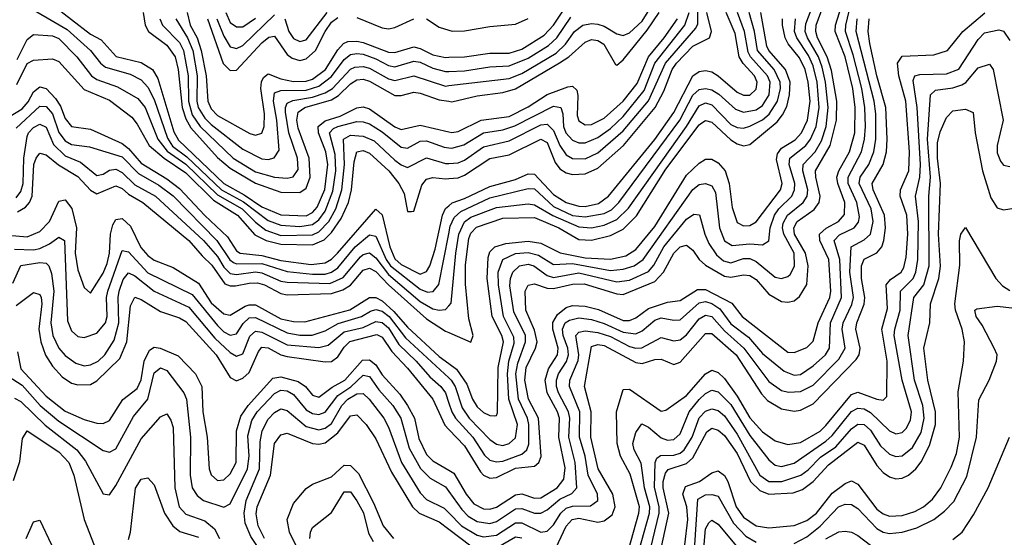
# Model space of a CAD drawing. Header units: inches. Extents: x 501365 to 657855, y 482276 to 547543.
# Tile 350 of 656: x 608646 to 611753, y 502534 to 504167. Entities that reach past the tile are written whole.
import ezdxf

# ---------------------------------------------------------------- set-up
doc = ezdxf.new("R2010")
doc.units = ezdxf.units.IN
doc.header["$MEASUREMENT"] = 0
doc.layers.add('A6500', color=7, linetype='Continuous')
doc.layers.add('A6510', color=7, linetype='Continuous')

msp = doc.modelspace()

# ---------------------------------------------------------------- linework, layer by layer
at = {"layer": 'A6500', "color": 5}
for points, elevation in [([(608650, 504221.4), (608795.8, 504135.8), (608870.1, 504070), (608901.4, 504030), (608917, 504017), (608995, 503995), (609030, 503977.4), (609050, 503953.8), (609070, 503915.3), (609112.7, 503792.7), (609128.4, 503768.4), (609174, 503734), (609283.4, 503630), (609352.3, 503592.3), (609430, 503533.4), (609470, 503518.5), (609530, 503514.8), (609570, 503521.2), (609590, 503535.9), (609610, 503563.1), (609634.2, 503625.8), (609643.7, 503690), (609642, 503742), (609624, 503810), (609636.4, 503823.6), (609650.3, 503829.7), (609710, 503845.4), (609730, 503845), (609750, 503838), (609790, 503813.6), (609850, 503764.4), (609870, 503761.4), (609910, 503783.2), (609930, 503784.2), (609984.9, 503764.9), (610000, 503762.9)], 2760), ([(608750, 504213.7), (608870, 504121.3), (608903.1, 504103.1), (608950.4, 504050.4), (609030, 504032.4), (609065.7, 504010), (609081.6, 503981.6), (609132.6, 503812.6), (609146.9, 503786.9), (609290, 503650.3), (609354.5, 503614.5), (609410, 503576.1), (609470, 503551.5), (609550, 503548.2), (609570, 503558.4), (609584.9, 503575.1), (609609.1, 503630.9), (609618.3, 503710), (609612.5, 503750), (609588.6, 503810), (609587.5, 503830), (609610, 503847.9), (609657.1, 503862.9), (609710, 503888.9), (609730, 503892.1), (609750, 503885.2), (609830, 503828.6), (609850, 503820.1), (609910, 503834.4), (610000, 503812.9)], 2780), ([(609035.7, 504190), (609041.8, 504150), (609052.7, 504130), (609110, 504086.2), (609136.6, 504050), (609146.4, 504010), (609158.4, 503890), (609170, 503853.9), (609185.7, 503825.7), (609270, 503732.6), (609310, 503698.5), (609390, 503651.1), (609470, 503623), (609530, 503621.3), (609550, 503635.8), (609562.5, 503670), (609560, 503730), (609524.7, 503824.7), (609520.8, 503850), (609524.5, 503875.5), (609545.6, 503890), (609630, 503914.2), (609652.4, 503927.6), (609690, 503964.2), (609710, 503976.9), (609730, 503978.8), (609750, 503973.5), (609830, 503927.4), (609850, 503927.9), (609890, 503938.5), (609910, 503935.6), (609970, 503913.8), (610000, 503909.7)], 2820), ([(609174.7, 504190), (609184.5, 504150), (609206.4, 504110), (609218.7, 504070), (609234.9, 503990), (609239.3, 503910), (609250, 503885.7), (609270, 503864.7), (609372.3, 503807.7), (609390, 503803.1), (609410, 503809), (609417.7, 503830), (609419.1, 503870), (609406.8, 503950), (609408.8, 503971.2), (609415.1, 503984.9), (609430, 503996.3), (609470, 503980.1), (609510, 503971.8), (609550, 503973.4), (609570, 503979.8), (609610.6, 504009.4), (609650, 504071.6), (609668.1, 504091.9), (609681.9, 504098.1), (609710, 504099.4), (609730, 504095.1), (609810, 504064.5), (609830, 504063.1), (609890, 504081), (609910, 504076.4), (609950, 504055.8), (609990, 504048), (610000, 504048.3)], 2880), ([(609296.3, 504190), (609310, 504158.1), (609330, 504144.3), (609350, 504144.7), (609390, 504172)], 2960), ([(609482.6, 504170), (609495.5, 504130), (609510, 504107.8), (609530, 504098), (609550, 504103.9), (609616.5, 504190)], 2940), ([(609088.4, 504170), (609096.4, 504150), (609150, 504094.9), (609162.9, 504070), (609177.7, 503990), (609178.3, 503910), (609190, 503866.8), (609215.9, 503830), (609319.9, 503730), (609390, 503687.4), (609450, 503669.6), (609490, 503666.8), (609509.3, 503670.7), (609525.3, 503694.7), (609523, 503730), (609495.7, 503810), (609485.1, 503874.9), (609484.4, 503890), (609490, 503903.3), (609507.8, 503912.2), (609570, 503922.2), (609610, 503935.8), (609632.9, 503950), (609689.5, 504010.5), (609703.2, 504016.8), (609730, 504019.2), (609750, 504013.6), (609810, 503980), (609830, 503974.6), (609890, 503989.5), (609990, 503957.7), (610000, 503958.8)], 2840), ([(609139, 504170), (609175.8, 504110), (609192.2, 504070), (609206.2, 503990), (609205.2, 503910), (609209.6, 503889.6), (609230, 503856.2), (609250, 503835.9), (609350, 503757.9), (609410, 503727.8), (609430, 503725.8), (609448.9, 503731.1), (609464.6, 503755.4), (609457.8, 503850), (609446.7, 503910), (609450, 503935.8), (609470, 503943.4), (609550, 503944.8), (609590, 503957.3), (609630, 503987.7), (609670, 504041.6), (609690, 504056.8), (609710, 504060.4), (609730, 504057.9), (609770, 504043.6), (609810, 504022), (609830, 504018.6), (609890, 504036), (609910, 504032.8), (609950, 504014.2), (609990, 504003.6), (610000, 504003.9)], 2860), ([(609238.3, 504170), (609288.6, 504028.6), (609310, 504006.2), (609330, 504007.6), (609410, 504094.3), (609432.2, 504112.2), (609450, 504114.6), (609490, 504057.3), (609505.4, 504045.4), (609530, 504038.7), (609550, 504043.4), (609579.3, 504070), (609609.9, 504130.1), (609630, 504159.1), (609650, 504174)], 2920), ([(609268.2, 504170), (609290, 504114.5), (609310, 504081.7), (609318.9, 504078.9), (609330, 504076), (609350, 504085.1), (609450, 504182.4)], 2940), ([(609710, 504173.5), (609790, 504141.4), (609810, 504138.3), (609830, 504141.9), (609890, 504169.4)], 2920), ([(609930, 504169.5), (609970, 504143.3), (610000, 504134.3)], 2920), ([(608638.3, 504041.7), (608670, 504104), (608690, 504119.9), (608750, 504116.3), (608770, 504107.5), (608826.6, 504050), (608872.3, 503990), (608890, 503977.8), (608955.3, 503955.3), (609018.7, 503918.7), (609041.8, 503890), (609082.4, 503790), (609111.9, 503751.9), (609170, 503710.8), (609270, 503614.8), (609347.9, 503570), (609390, 503528.1), (609423.1, 503503.1), (609470, 503486.2), (609570, 503488), (609590, 503497.1), (609621.2, 503530), (609643.7, 503570), (609662.8, 503630), (609671.3, 503710), (609667.6, 503790), (609690, 503802.1), (609730, 503799.6), (609764.4, 503784.4), (609830, 503724.2), (609850, 503708.6), (609870, 503700.9), (609930, 503731.2), (609990, 503712.7), (610000, 503713.2)], 2740), ([(608637.7, 503962.3), (608670, 504029.2), (608690, 504039.7), (608750, 504043.2), (608770, 504035), (608850, 503946.8), (608930, 503912.9), (608999.8, 503859.8), (609017.2, 503837.2), (609054.7, 503770), (609102.4, 503730), (609170, 503684), (609257.2, 503597.2), (609333, 503550), (609388.2, 503488.2), (609424.1, 503470), (609470, 503458.5), (609570, 503457), (609607.3, 503472.7), (609630, 503495.7), (609660.4, 503539.6), (609683.8, 503590), (609692.8, 503630), (609701.1, 503718.9), (609710, 503750.4), (609730, 503754), (609750, 503746.2), (609810.8, 503690), (609842.3, 503650), (609858.9, 503618.9), (609870, 503562), (609882, 503562), (609890, 503562.4), (609915.2, 503644.8), (609930, 503663.3), (609950, 503669.5), (609990, 503665.1), (610000, 503665.8)], 2720), ([(608592.2, 503847.8), (608654.3, 503885.7), (608672.7, 503907.3), (608690, 503939.7), (608710, 503955), (608730, 503949.8), (608758.8, 503918.8), (608774.6, 503894.6), (608790, 503854.7), (608810, 503829.7), (608870, 503821.9), (608970, 503776.8), (608990, 503760.6), (609030, 503713.8), (609110, 503664.8), (609150, 503634.8), (609230, 503549.4), (609301.6, 503481.6), (609330, 503438.1), (609341.6, 503430), (609410, 503422.7), (609470, 503407.3), (609565.4, 503394.6), (609610, 503399.5), (609630, 503410.9), (609649.4, 503430.6), (609770, 503569.6), (609790, 503551), (609813.9, 503450), (609830, 503412.8), (609850, 503395), (609910, 503363.9), (609930, 503372), (609939.8, 503390), (609957.5, 503442.5), (609980.4, 503550), (609990, 503571.1), (610000, 503579.6)], 2680), ([(608634.8, 503825.2), (608710, 503893.7), (608730, 503892.9), (608749.7, 503869.7), (608770, 503811), (608790, 503784.3), (608810, 503773.2), (608866.1, 503766.1), (608970, 503734.7), (609021.4, 503681.4), (609084.9, 503644.9), (609130, 503610.9), (609267.8, 503470), (609308.8, 503408.8), (609320.7, 503400.7), (609330, 503396.4), (609410, 503397.6), (609490, 503372.9), (609570, 503364), (609610, 503364.4), (609630, 503370.4), (609650, 503383.8), (609704.2, 503450), (609750, 503487.9), (609770, 503483.6), (609801.9, 503410), (609816.5, 503390), (609910, 503316.3), (609933.1, 503306.9), (609951, 503309), (609968.1, 503331.9), (610000, 503491.1)], 2660), ([(608635.4, 503604.6), (608650, 503625.1), (608656.9, 503650), (608659.8, 503730), (608670, 503798.4), (608674.4, 503810), (608690, 503827), (608710, 503837.4), (608730, 503827.8), (608753.2, 503773.2), (608790, 503736.9), (608837.9, 503717.9), (608890, 503675.5), (608910, 503679.4), (608930, 503692.5), (608950, 503695.3), (608970, 503685), (609010, 503645.9), (609074.6, 503610), (609226.3, 503470), (609270, 503419.4), (609290, 503385.6), (609310, 503365.9), (609330, 503362.7), (609390, 503371.2), (609410, 503368.7), (609470, 503342.4), (609490, 503338.5), (609625, 503335), (609666.5, 503353.5), (609721.8, 503418.2), (609730, 503425.8), (609750, 503431.6), (609770, 503415.9), (609810, 503363.2), (609910, 503278.2), (609950, 503254.8), (609970, 503250.4), (609990, 503252.9), (610000, 503264.3)], 2640), ([(608639.8, 503560.2), (608664.4, 503575.6), (608676.8, 503590), (608685.4, 503610), (608691.1, 503710), (608698, 503730), (608710, 503745.8), (608730, 503740.5), (608768.5, 503708.5), (608830, 503672.4), (608870, 503628.6), (608890, 503617.3), (608950, 503642.8), (608970, 503634), (608990, 503616.5), (609034.6, 503590), (609180.3, 503470), (609221.5, 503421.5), (609252.7, 503392.7), (609293.8, 503333.7), (609310, 503327), (609327.2, 503327.2), (609370, 503336.1), (609396.2, 503336.2), (609418.1, 503330), (609470, 503302.5), (609490, 503298.5), (609630, 503302.9), (609665.8, 503314.2), (609690, 503329), (609730, 503377.1), (609750, 503382.5), (609770, 503372.2), (609809.5, 503330), (609930, 503223.3), (609990, 503184.3), (610000, 503179.9)], 2620), ([(608610, 503486.9), (608670, 503482.2), (608710, 503498.9), (608740.7, 503530), (608770, 503593.9), (608790, 503598.5), (608811.1, 503571.1), (608825.1, 503510), (608820.8, 503430), (608830, 503377.2), (608850, 503322.3), (608870, 503303.6), (608910, 503367.1), (608922.6, 503397.4), (608929.8, 503430.2), (608932.8, 503490), (608940.5, 503519.5), (608950, 503536.6), (608970, 503539.9), (608995.6, 503515.6), (609028.6, 503448.6), (609050, 503422.4), (609070, 503408.4), (609130, 503385.1), (609210, 503336.1), (609250, 503273.8), (609290, 503239.2), (609310, 503235.1), (609357.1, 503262.9), (609370, 503267.7), (609390, 503267.2), (609470, 503223.2), (609510, 503214.5), (609545.9, 503214.1), (609688.1, 503251.9), (609750, 503290.3), (609770, 503290.7), (609790, 503280), (609826.5, 503246.5), (609870, 503197), (609970, 503104.4), (610000, 503082.5)], 2580), ([(608630, 503442.9), (608690, 503440.4), (608710, 503445.5), (608740.3, 503459.7), (608770, 503481), (608787.2, 503470), (608796.8, 503216.8), (608810, 503185.5), (608830, 503167.6), (608850, 503163.8), (608890, 503177.5), (608916.5, 503210), (608921.7, 503230), (608920, 503290), (608924.4, 503310), (608970, 503439.2), (608990, 503434.5), (609050, 503368.7), (609190, 503300), (609270, 503201.8), (609290, 503181.7), (609310, 503171.2), (609330, 503176.1), (609351.2, 503208.8), (609370, 503225.8), (609390, 503227.3), (609490, 503178.9), (609530, 503171.2), (609568.7, 503171.3), (609610, 503184.8), (609651.2, 503208.8), (609725.1, 503230), (609752.8, 503247.2), (609770, 503252.4), (609790, 503246.8), (609811.4, 503230), (609863, 503163), (610000, 503037)], 2560), ([(608624.3, 503335.7), (608650, 503391), (608710, 503400.7), (608730, 503398.4), (608738.3, 503390), (608746.6, 503366.6), (608753.9, 503310), (608745, 503210), (608750.6, 503170), (608770, 503130), (608790, 503106.9), (608822.9, 503082.9), (608850, 503074.5), (608870, 503077.4), (608893.6, 503090), (608915, 503110), (608944.5, 503155.5), (608959.2, 503210), (608956.5, 503290), (608960.1, 503310), (608972.7, 503347.3), (608990, 503368.2), (609010, 503359), (609070, 503310), (609179.6, 503259.6), (609262, 503162), (609310, 503116.5), (609330, 503104.8), (609350, 503112.8), (609372.1, 503167.9), (609390, 503184), (609410, 503181.3), (609490, 503140.8), (609590, 503133), (609619.9, 503140.1), (609670, 503182.2), (609730, 503196.2), (609770, 503214.8), (609790, 503211.7), (609810, 503194.5), (609842.2, 503142.2), (609896.6, 503090), (609939.7, 503039.7), (609974.6, 503010), (609989.1, 502989.1), (610000, 502957.1)], 2540), ([(608634.7, 503265.3), (608690, 503306.6), (608710, 503299.5), (608713.8, 503290), (608716.1, 503270), (608706.3, 503190), (608713.2, 503150), (608727.9, 503107.9), (608750, 503073.6), (608780, 503040), (608810, 503020.5), (608830, 503015.3), (608870, 503016), (608890, 503027.6), (608961.8, 503098.2), (608984.3, 503150), (608995.5, 503264.5), (609010, 503291.8), (609030, 503284), (609090, 503246.4), (609150, 503226.3), (609170, 503214.5), (609266.3, 503110), (609310, 503037.6), (609330, 503027.2), (609350, 503035.5), (609370, 503053.3), (609399.5, 503120.5), (609410, 503133.8), (609430, 503131.2), (609470, 503109.8), (609490, 503104.6), (609610, 503087.6), (609630, 503088.8), (609650, 503103), (609670, 503133.9), (609688.2, 503151.8), (609773.4, 503173.4), (609790, 503165.4), (609819.9, 503119.9), (609870, 503067.1), (609950, 502970.1), (609987.2, 502887.2), (610000, 502874)], 2520), ([(608639.1, 503119.1), (608650, 503065.3), (608730, 502979.2), (608790, 502931.4), (608850, 502905.2), (608890, 502893.7), (608910, 502893.2), (608930, 502902.3), (608971.5, 502968.5), (609017.1, 503002.9), (609029.8, 503030.2), (609038.7, 503090), (609055.3, 503124.7), (609070, 503133.7), (609089.9, 503130.1), (609145.9, 503105.9), (609200.8, 503050), (609220.9, 503010), (609223.8, 502930), (609237.4, 502850), (609244.1, 502750), (609250.5, 502730.5), (609270, 502712.5), (609290, 502715), (609310, 502734.2), (609329.6, 502770), (609330.7, 502870), (609343.8, 502916.2), (609366.6, 502950), (609444.4, 503035.6), (609470, 503039.9), (609525.2, 503025.2), (609548.4, 503010), (609570, 502982.1), (609590, 502975.5), (609632.5, 503007.5), (609672.5, 503030), (609727.4, 503092.6), (609750, 503093.2), (609770, 503077.8), (609790, 503045.9), (609845.6, 502985.6), (609870, 502950.1), (609892.1, 502910), (609905.3, 502845.3), (609930, 502795.3), (609950, 502775.1), (610000, 502745.9)], 2480), ([(608610, 503042.2), (608653.6, 503013.6), (608711.3, 502950), (608770, 502900), (608910, 502808.1), (608930, 502801.9), (608950, 502812.5), (609005.4, 502914.6), (609050, 502969.1), (609070, 503053), (609090, 503068.3), (609110, 503060.1), (609163.6, 502990), (609173, 502970), (609185.2, 502850), (609184.5, 502730), (609190.8, 502690), (609206.1, 502666.1), (609226.4, 502650), (609290, 502629.2), (609310, 502639.3), (609365.2, 502750), (609370, 502790), (609366.4, 502853.6), (609378.2, 502901.8), (609395, 502930), (609450, 502987.2), (609470, 502998.5), (609490, 502996.2), (609510, 502984.2), (609550, 502935.9), (609570, 502923.9), (609590, 502920.9), (609610, 502928.7), (609650, 502981.3), (609691.1, 503008.9), (609730, 503045.6), (609750, 503040.8), (609779.1, 502999.1), (609823, 502950), (609848.3, 502910), (609874.7, 502814.7), (609910.3, 502750.3), (609940.8, 502720.8), (609990, 502692.6), (610000, 502678.6)], 2460), ([(609433.6, 502450), (609375.8, 502535.8), (609358, 502578), (609354.3, 502610), (609361.2, 502650), (609402.5, 502750), (609404.8, 502835.2), (609410.8, 502869.3), (609430, 502906.5), (609450, 502927.5), (609470, 502939), (609490, 502933.9), (609550, 502883.5), (609590, 502872.6), (609610, 502877.8), (609630, 502893.1), (609662.8, 502950), (609682, 502970), (609710, 502985.9), (609730, 502987), (609748.4, 502970), (609794.8, 502910), (609810, 502881.1), (609850.7, 502770), (609910, 502673.6), (609930, 502652.6), (609985.8, 502625.8), (610000, 502611.4)], 2440), ([(608630, 502972.5), (608650, 502962.7), (608727.1, 502887.1), (608826.6, 502810), (608853.8, 502773.8), (608910, 502671.1), (608930, 502668), (608950, 502697.1), (609030, 502844.4), (609090, 502913.4), (609110, 502923.8), (609122.9, 502902.9), (609130, 502880.5), (609135.4, 502690), (609149.8, 502630), (609170, 502607.2), (609230, 502585.8), (609260.7, 502560.7), (609276.3, 502530)], 2440), ([(609418.4, 502530), (609398.3, 502570), (609392.7, 502607.3), (609395.8, 502630), (609437.3, 502730), (609450, 502829.2), (609470, 502857.4), (609490, 502862.4), (609570, 502829.8), (609590, 502827.2), (609610, 502831.4), (609650, 502863.5), (609690, 502917.3), (609710, 502920.1), (609739.7, 502890), (609770, 502844.5), (609818.8, 502738.8), (609885.8, 502630), (609906.4, 502610), (609970, 502582.4), (610000, 502559.9)], 2420), ([(608627.1, 502712.9), (608647.2, 502772.8), (608654.7, 502845.3), (608670, 502870.1), (608770, 502803), (608801.4, 502770), (608817.3, 502730), (608849.8, 502589.8), (608888.4, 502490)], 2420), ([(609547.5, 502447.5), (609497.7, 502550), (609490.3, 502589.7), (609510, 502640.1), (609550, 502687.5), (609570, 502701.3), (609630, 502724.6), (609670, 502761.7), (609690, 502760.5), (609715.2, 502735.2), (609762.5, 502642.5), (609792.5, 502570), (609825.7, 502530)], 2380), ([(608990, 502526.5), (608995.6, 502550), (609011.4, 502688.6), (609030, 502717.5), (609050, 502720.9), (609070, 502699.7), (609103.5, 502610), (609129.9, 502569.9), (609152, 502552), (609210, 502533.7)], 2420), ([(609561.7, 502530), (609563.2, 502550), (609570, 502564.9), (609630, 502612.5), (609670, 502677.6), (609690, 502677.6), (609710, 502648.3), (609730.5, 502610.5), (609746.5, 502546.5), (609761, 502521)], 2360), ([(608666.9, 502530), (608690, 502582.2), (608710, 502588.1), (608746.3, 502510)], 2380)]:
    msp.add_lwpolyline(points, dxfattribs=dict(at, elevation=elevation))
at = {"layer": 'A6510', "color": 5}
for points, elevation in [([(610000, 502678.6), (610041, 502621), (610060.9, 502600.9), (610090, 502583.2), (610130, 502577.6), (610150, 502583.6), (610210, 502623.1), (610230, 502624.8), (610270, 502609.6), (610290, 502610), (610310, 502619.9), (610350, 502653.6), (610388, 502672), (610404.4, 502690), (610399, 502770), (610378.4, 502850), (610381.9, 502910), (610378.1, 502930), (610346.2, 502990), (610340.1, 503010), (610339.9, 503030), (610346.2, 503050), (610371.2, 503088.8), (610377.4, 503110), (610376, 503130), (610361.2, 503170), (610358.7, 503190), (610366.7, 503210), (610380.7, 503219.3), (610410, 503226.3), (610450, 503221.4), (610490, 503208.8), (610550, 503180.9), (610590, 503176.2), (610610, 503185.1), (610650, 503219.1), (610670, 503226.3), (610710, 503219.1), (610730, 503220.2), (610790, 503273.8), (610810, 503277.7), (610830, 503271.3), (610854.7, 503254.7), (610890, 503207), (610945.6, 503165.6), (610990, 503114.2), (611058.3, 503058.3), (611090, 503045.7), (611110, 503047.9), (611150, 503074.4), (611188.6, 503110), (611201.1, 503130), (611204.4, 503210), (611239.2, 503290), (611233.2, 503410), (611216.3, 503470), (611232.2, 503487.8), (611279.2, 503510), (611292.2, 503527.8), (611295.2, 503544.8), (611287.4, 503590), (611259.7, 503650), (611259.6, 503670), (611301.7, 503750), (611311.4, 503790), (611314.4, 503830), (611312.4, 503890), (611302.9, 503950), (611276.2, 504056.2), (611251.5, 504130), (611252.3, 504150), (611279, 504261)], 2460), ([(610000, 502957.1), (610009.2, 502930), (610020.9, 502910), (610075.5, 502850), (610113, 502793), (610130, 502777.4), (610150, 502771.4), (610170, 502774.1), (610230, 502796.3), (610246.7, 502810), (610252, 502828), (610252.9, 502890), (610248.2, 502910), (610219.9, 502970), (610211.9, 503050), (610217.3, 503082.7), (610242.3, 503150), (610242.1, 503170), (610205.4, 503245.4), (610192.7, 503327.3), (610194.8, 503350), (610202.4, 503370), (610222.9, 503390), (610250, 503395.8), (610268.1, 503390), (610310, 503359.6), (610330, 503354), (610410, 503367.8), (610530, 503339.9), (610570, 503345.4), (610630, 503372.7), (610647.1, 503392.9), (610678.9, 503450), (610750, 503537.3), (610773.3, 503553.3), (610791, 503551), (610807.7, 503490), (610820.7, 503460.7), (610844.6, 503424.6), (610866.3, 503406.2), (610890, 503399.6), (610930, 503413.4), (610950, 503413.8), (610970, 503404.1), (611030, 503354.6), (611050, 503350.5), (611070, 503356.3), (611077.1, 503362.9), (611090.8, 503389.2), (611089.7, 503430), (611057, 503490), (611052.3, 503510), (611054.8, 503525.2), (611069, 503550), (611118.3, 503590), (611130.4, 503610), (611132.2, 503630), (611117, 503690), (611118, 503710), (611156.3, 503750), (611175.6, 503784.4), (611190.4, 503830), (611197.2, 503890), (611188.4, 503970), (611177.6, 504017.6), (611165.9, 504050), (611131.2, 504110), (611124.8, 504130), (611126.2, 504153.7), (611154.8, 504230)], 2540), ([(610000, 503713.2), (610030, 503714.9), (610050, 503723.6), (610110, 503766), (610190, 503784.6), (610290, 503835.7), (610310, 503837.3), (610330, 503817.1), (610350, 503770.5), (610370, 503740.9), (610390, 503728.5), (610430, 503727.7), (610470, 503746.8), (610550, 503816.3), (610630, 503911.4), (610683.4, 504030), (610779.9, 504140.1), (610786, 504154), (610787.1, 504230)], 2740), ([(610000, 502745.9), (610016.4, 502736.4), (610054.3, 502670), (610079.3, 502639.3), (610110, 502623.1), (610130, 502622.5), (610150, 502628.7), (610210, 502667.3), (610230, 502670.5), (610270, 502657.4), (610290, 502658.4), (610341.7, 502690), (610362.5, 502717.5), (610366.9, 502753.1), (610346.8, 502850), (610348.8, 502910), (610343, 502930), (610310.1, 502990), (610304, 503030), (610314.7, 503065.3), (610343.3, 503110), (610345.2, 503130), (610328.3, 503190), (610328.7, 503211.3), (610343, 503236.9), (610370, 503258.4), (610390, 503264.9), (610430, 503263.3), (610472.3, 503252.3), (610550, 503217.6), (610570, 503217.3), (610590, 503225.8), (610630, 503256.1), (610690, 503276.1), (610730, 503280.5), (610784.7, 503315.3), (610810, 503315.5), (610893, 503273), (610925.2, 503230), (611070, 503117.7), (611090, 503116.5), (611130, 503132.6), (611150, 503152.9), (611165.8, 503210), (611201.7, 503290), (611205.6, 503310), (611199.4, 503410), (611170.6, 503470), (611169, 503490), (611190.6, 503509.4), (611229.3, 503530.7), (611247.9, 503552.1), (611249.6, 503590), (611227, 503650), (611224.2, 503670), (611230, 503690), (611264.2, 503750), (611280.5, 503810), (611281.8, 503890), (611274.5, 503950), (611250.2, 504050.2), (611218.8, 504130), (611220.2, 504150), (611239, 504210)], 2480), ([(610000, 502874), (610050, 502822.1), (610100.2, 502740.2), (610110, 502729.8), (610130, 502720.7), (610150, 502722), (610210, 502751.5), (610270, 502758.3), (610283.6, 502770), (610290.9, 502789.1), (610282.6, 502910), (610251, 502970), (610240.3, 503030), (610244.1, 503070), (610273.4, 503130), (610278.5, 503150), (610270, 503187.7), (610243, 503250), (610240.8, 503310), (610250.3, 503329.7), (610270, 503333.1), (610310, 503319.8), (610330, 503318.4), (610390, 503332.4), (610426.7, 503333.3), (610530, 503302.2), (610550, 503300.1), (610650, 503341.3), (610677.2, 503370), (610710, 503430.7), (610730, 503450.1), (610750, 503455.6), (610770, 503440.1), (610790.4, 503410), (610810, 503392.2), (610870, 503357.4), (610890, 503354.3), (610930, 503361.8), (610950, 503359.6), (610970, 503346.9), (611010, 503301.2), (611050, 503277.9), (611070, 503275.4), (611090, 503280.3), (611106.4, 503293.6), (611129.1, 503330.9), (611133.9, 503390), (611125.4, 503430), (611090.5, 503490), (611088.7, 503510), (611099.5, 503530), (611152.3, 503567.7), (611168.1, 503590), (611171.3, 503610), (611157.6, 503670), (611157.3, 503690), (611203.7, 503770), (611223.2, 503850), (611224.2, 503910), (611206.9, 504006.9), (611194.2, 504050), (611162.9, 504110), (611157.6, 504130), (611159.2, 504150), (611180.6, 504210)], 2520), ([(610000, 503958.8), (610190, 503981.2), (610230, 503997.3), (610338.6, 504061.4), (610367.8, 504090), (610396.2, 504130), (610423.2, 504150), (610450, 504155), (610470, 504153.2), (610490, 504146.3), (610530, 504122.3), (610550, 504117.4), (610570, 504125.1), (610610, 504162), (610639.9, 504210)], 2840), ([(610000, 504048.3), (610050, 504049.4), (610130, 504061.2), (610190, 504061.4), (610230, 504073.6), (610301.4, 504118.6), (610330, 504149.8), (610370, 504210)], 2880), ([(610000, 503264.3), (610007.3, 503272.7), (610022.2, 503430), (610032.1, 503490), (610050, 503528.8), (610070, 503544), (610150, 503574.3), (610250, 503585.8), (610270, 503582.8), (610328.6, 503548.6), (610410, 503513.4), (610450, 503510.6), (610490, 503518.9), (610530, 503536.8), (610567.3, 503572.7), (610749.6, 503830), (610790, 503895.5), (610810, 503904.6), (610830, 503898.4), (610890, 503836.4), (610910, 503826.4), (610930, 503825.2), (610950, 503831.4), (610990, 503851.5), (611011.2, 503868.8), (611037.2, 503910), (611046.6, 503950), (611045.7, 503970), (611026.5, 504010), (610973.9, 504070), (610964.2, 504130), (610947.6, 504190)], 2640), ([(610000, 503579.6), (610011, 503589), (610050, 503602.3), (610130, 503640.4), (610210, 503663.2), (610250, 503680.9), (610270, 503679.7), (610330, 503615.5), (610370.6, 503590), (610410, 503578.2), (610430, 503577.6), (610472.5, 503587.5), (610503.8, 503610), (610650, 503789.3), (610710, 503874.3), (610770.1, 503989.9), (610790, 504003.5), (610810, 504007), (610830, 504002.1), (610850.3, 503990.3), (610910, 503937.8), (610930, 503928.5), (610950, 503929.1), (610970, 503947.4), (610973.1, 503970), (610964.2, 503990), (610929, 504029), (610916.1, 504050), (610903.1, 504123.1), (610874.8, 504190)], 2680), ([(610000, 503665.8), (610030, 503667.7), (610050, 503676.3), (610130, 503728.5), (610190, 503741), (610290, 503789.8), (610310, 503779.1), (610336, 503716), (610350, 503696.1), (610370, 503683.4), (610390, 503678), (610430, 503680.4), (610470, 503698), (610550.8, 503770), (610650.7, 503890), (610678.5, 503941.5), (610705, 504010), (610718.5, 504030), (610770, 504083.2), (610822.5, 504110), (610828.4, 504130), (610813.7, 504190)], 2720), ([(610000, 503762.9), (610010, 503761.5), (610047.4, 503772.6), (610110, 503810), (610170, 503819.3), (610208.3, 503831.7), (610330, 503893.8), (610353.7, 503890), (610360.3, 503870), (610361.9, 503830), (610369.4, 503810), (610390, 503787), (610410, 503778.4), (610430, 503778.5), (610470, 503795.3), (610510, 503823.4), (610550, 503862), (610616.2, 503943.8), (610650, 504030), (610745, 504150), (610758.8, 504190)], 2760), ([(610000, 503179.9), (610070, 503149.1), (610077.4, 503170), (610063.3, 503223.3), (610052.6, 503332.6), (610053.1, 503393.1), (610063.7, 503476.3), (610070, 503493.9), (610087.2, 503512.8), (610170, 503540.6), (610270, 503542.5), (610347.4, 503510), (610410, 503473.3), (610450, 503471.4), (610510, 503485.5), (610550, 503505.7), (610592.3, 503547.7), (610685.2, 503694.8), (610790, 503835.6), (610798.5, 503841.5), (610810, 503848.9), (610830, 503843.9), (610890, 503787.9), (610910, 503774.9), (610930, 503769.1), (610950, 503773.5), (611035.5, 503844.5), (611053.2, 503866.8), (611066.5, 503893.5), (611075.3, 503930), (611076.7, 503970), (611062.1, 504010), (611009.7, 504069.7), (611003.1, 504083.1), (610984.1, 504190)], 2620), ([(610000, 503491.1), (610004.8, 503515.2), (610016.9, 503543.1), (610037.9, 503562.1), (610130, 503604.6), (610250, 503634.1), (610270, 503633.1), (610330, 503577.5), (610390, 503549.2), (610430, 503544.8), (610490, 503555.9), (610513.2, 503566.8), (610536.6, 503590), (610729.1, 503850), (610770, 503929.2), (610790, 503947.2), (610810, 503950.3), (610830, 503945.8), (610852.2, 503932.2), (610904.2, 503884.2), (610930, 503874.7), (610970, 503882.8), (610990, 503895.8), (611010.8, 503930), (611013.4, 503970), (611005.5, 503990), (610951.7, 504050), (610944.2, 504064.2), (610933.1, 504130), (610910.9, 504190)], 2660), ([(610000, 503909.7), (610010, 503908.3), (610090, 503926.8), (610170, 503937.4), (610210, 503948.7), (610349.5, 504030.5), (610378.3, 504050), (610430, 504095.9), (610450, 504104), (610470, 504101.6), (610489.3, 504089.3), (610526, 504026), (610530, 504023.7), (610550, 504040.4), (610625.9, 504134.1), (610663.9, 504190)], 2820), ([(610565.6, 502490), (610599.9, 502610), (610601.8, 502630), (610572.5, 502732.5), (610541.5, 502790), (610531.2, 502830), (610529.3, 502930), (610550, 502999.7), (610570, 503000.9), (610670, 502931.8), (610685.1, 502934.9), (610750, 502981.3), (610810, 503049.7), (610830, 503060.9), (610850, 503054.2), (610870, 503035.1), (610910, 502979.5), (610950, 502910.6), (610990, 502866), (611030, 502837.7), (611070, 502826.7), (611110, 502833.2), (611171.2, 502868.8), (611190, 502886.2), (611270, 502984.7), (611290, 502991.4), (611350, 502969.1), (611370, 502966.7), (611382.4, 502977.6), (611382.5, 503090), (611365.8, 503190), (611384.2, 503255.8), (611379.8, 503330), (611393, 503347), (611427.1, 503370), (611435.2, 503384.8), (611442.9, 503417.2), (611448.1, 503490), (611444.7, 503550), (611423.7, 503610), (611425.2, 503630), (611450.9, 503690), (611453.1, 503750), (611442, 503910), (611419.5, 503990), (611415.7, 504030), (611430, 504052.3), (611530, 504056.2), (611573.6, 504070), (611621.9, 504130), (611691.2, 504188.8)], 2380), ([(610000, 504003.9), (610050, 504005.7), (610130, 504018.4), (610190, 504021.2), (610250, 504045.4), (610315, 504085.1), (610340.7, 504110), (610385.2, 504174.8)], 2860), ([(610000, 504134.3), (610011, 504131), (610050, 504131.3), (610130, 504146), (610210, 504152.9), (610250, 504170.9)], 2920), ([(610000, 502611.4), (610040.6, 502570), (610090, 502540.8), (610110, 502535.3), (610150, 502540.4), (610210, 502578.9), (610230, 502579.6), (610290, 502550.1), (610310, 502553.1), (610330, 502573.5), (610353.2, 502610), (610370, 502625.2), (610390, 502632.1), (610447.1, 502632.9), (610470.3, 502650), (610468.9, 502670), (610440, 502730), (610429.8, 502790), (610411.9, 502850), (610413.9, 502930), (610380.7, 503010), (610381.5, 503030), (610408, 503092), (610410.1, 503110), (610400.5, 503170), (610410, 503180.7), (610430, 503185.2), (610470, 503180.2), (610510, 503166.8), (610570, 503135.6), (610590, 503130), (610608.8, 503131.2), (610670, 503164.3), (610710, 503154.1), (610730, 503156.5), (610750, 503172.8), (610790, 503222.9), (610810, 503234.5), (610830, 503230), (610870, 503185.3), (610930.6, 503130.6), (611010, 503025.6), (611050, 502996.6), (611071.8, 502991.8), (611110, 502994.1), (611150, 503013.4), (611230, 503095.8), (611250.4, 503130), (611241.4, 503190), (611244.3, 503210), (611271.2, 503268.7), (611276.5, 503290), (611265.6, 503370), (611269.9, 503450), (611310, 503472.7), (611329.9, 503490), (611338.5, 503530), (611332, 503570), (611294.9, 503650), (611297.8, 503670), (611325.5, 503710), (611340.8, 503750), (611347.1, 503790), (611347.6, 503870), (611341.9, 503910), (611285.6, 504130), (611288.6, 504170)], 2440), ([(610000, 503037), (610007.7, 503030), (610019.7, 503010), (610042.5, 502942.5), (610064.8, 502910), (610130, 502842.4), (610150, 502827.3), (610170, 502823.9), (610190.7, 502829.3), (610210, 502847.3), (610216.6, 502890), (610189.6, 502970), (610185.3, 503050), (610189.2, 503090), (610206.4, 503146.4), (610205.7, 503165.6), (610172.4, 503230), (610156.6, 503330), (610156.1, 503370), (610170, 503410.1), (610210, 503429.6), (610250, 503432.6), (610283.5, 503423.5), (610330, 503395), (610390, 503398.1), (610510, 503375.8), (610550, 503379.3), (610584.5, 503390), (610613.3, 503410), (610770, 503631.5), (610790, 503646.7), (610810, 503650.1), (610830, 503642.3), (610841.7, 503621.7), (610853.8, 503510), (610870, 503468.9), (610894.1, 503454.1), (610950, 503459.8), (610990, 503456.8), (611010, 503469.1), (611014.2, 503510), (611027.1, 503550), (611041.1, 503570), (611081.8, 503610), (611091, 503630), (611091.3, 503650), (611073.4, 503710), (611075.8, 503730), (611126.1, 503770), (611141.1, 503790), (611158.7, 503830), (611168.8, 503890), (611161.9, 503970), (611150, 504021.2), (611134.4, 504054.4), (611097.7, 504110), (611090.8, 504130), (611093.8, 504170)], 2560), ([(610000, 503082.5), (610024.5, 503064.5), (610056.8, 503016.8), (610075.1, 502970), (610090, 502945.3), (610110, 502927.9), (610130, 502918), (610143.1, 502916.9), (610150, 502917.7), (610153.7, 502926.3), (610155.6, 503070), (610172.7, 503150), (610167.6, 503170), (610136.7, 503230), (610121.1, 503350), (610123.9, 503416.1), (610130, 503434.6), (610145.1, 503450), (610179.6, 503460.4), (610250, 503467.7), (610290, 503461.3), (610351.1, 503431.1), (610430, 503416), (610510, 503411.3), (610558.1, 503421.9), (610590, 503442.1), (610650, 503513.9), (610750, 503675.9), (610790, 503714.1), (610810, 503726.5), (610830, 503726.5), (610850, 503715.3), (610872, 503690), (610884.3, 503650), (610893.9, 503573.9), (610910, 503526.7), (610930, 503516.8), (610950, 503517.9), (610970, 503528.9), (611046.6, 503630), (611051.9, 503650), (611033.8, 503726.2), (611036.7, 503743.3), (611050, 503761.3), (611092.3, 503787.7), (611113.2, 503810), (611131.9, 503850), (611140, 503910), (611134.2, 503970), (611124.7, 504010), (611106.6, 504046.6), (611070.4, 504090.4), (611061.1, 504110), (611052.5, 504150), (611053, 504170)], 2580), ([(610000, 503812.9), (610010, 503810.5), (610030, 503814), (610102, 503850), (610190, 503861.2), (610250, 503891.8), (610310, 503930.9), (610375.1, 503955.1), (610390, 503957), (610404.2, 503944.2), (610407.4, 503927.4), (610404.7, 503864.7), (610410, 503847.5), (610430, 503835.2), (610450, 503836.7), (610490, 503855.8), (610550, 503909.8), (610594.8, 503965.2), (610629.6, 504050), (610679.5, 504110), (610721.3, 504170)], 2780), ([(610330, 502483.3), (610370, 502568.6), (610389.7, 502590.3), (610410, 502594), (610470, 502581.2), (610490, 502585.6), (610515, 502605), (610525.4, 502630), (610517.5, 502670), (610471.7, 502750), (610448.6, 502850), (610449.6, 502930), (610428.2, 503010), (610450, 503135.9), (610470, 503141.8), (610490, 503139), (610590, 503085.6), (610610, 503082.3), (610650, 503094.3), (610670, 503095.4), (610710, 503079), (610730, 503086.6), (610810, 503177.3), (610830, 503176.4), (610906.4, 503110), (610986.5, 502986.5), (611005.2, 502965.2), (611050, 502939.2), (611090, 502931.6), (611110, 502934.4), (611150, 502954.8), (611285.2, 503094.8), (611294.2, 503110), (611298.3, 503130), (611284.1, 503190), (611287.4, 503210), (611310.6, 503269.4), (611312.9, 503290), (611301.8, 503350), (611302, 503390), (611310, 503411.2), (611350, 503431.5), (611365.9, 503450), (611373, 503470), (611378, 503510), (611374.2, 503550), (611339.2, 503630), (611335.9, 503650), (611370.8, 503710), (611380.4, 503750), (611382.6, 503790), (611378.3, 503890), (611350, 503990), (611328.1, 504091.9), (611322.7, 504130), (611326, 504170)], 2420), ([(610599.6, 502490), (610632.8, 502610), (610634.1, 502630), (610617.7, 502690), (610607.3, 502767.3), (610584.9, 502810), (610580.3, 502830), (610590, 502864.5), (610608.7, 502891.3), (610630, 502881.3), (610670, 502848), (610690, 502840.1), (610710, 502842.1), (610730, 502859.9), (610758.8, 502930), (610790, 502968.5), (610810, 502987.5), (610830, 502998.2), (610850, 502993), (610890, 502952.6), (610950, 502854.8), (611010, 502778.3), (611030, 502761.2), (611050, 502757.4), (611090, 502767.4), (611190, 502836.7), (611210, 502855.4), (611270, 502930.3), (611290, 502941.4), (611310, 502938.9), (611330, 502927.3), (611390, 502869.3), (611410, 502860.4), (611430, 502864.2), (611443.3, 502876.8), (611457.1, 502902.9), (611460.1, 502930), (611430.8, 503030), (611405.2, 503170), (611406.7, 503190), (611424, 503250), (611424.7, 503310), (611464.9, 503350), (611473.2, 503370), (611479.5, 503410), (611481.7, 503530), (611472.1, 503610), (611486.2, 503670), (611488, 503710), (611478, 503890), (611465.3, 503974.7), (611470.6, 503989.4), (611485.7, 503994.3), (611570, 503995.8), (611609.6, 504010.4), (611670, 504104.5), (611690, 504125.7), (611735.4, 504135.4), (611750, 504130.9), (611770, 504101.5)], 2360), ([(610630.1, 502470), (610663.7, 502610), (610663.4, 502630), (610648.5, 502691.5), (610650.6, 502769.4), (610656.4, 502783.6), (610667.9, 502792.1), (610710, 502792.8), (610730, 502799.6), (610742.3, 502810), (610767.4, 502850), (610789.5, 502910.5), (610810, 502932.2), (610830, 502939.2), (610850, 502934), (610870, 502917.4), (610910, 502859.6), (610981.7, 502730), (611010, 502710), (611050.6, 502709.4), (611110.5, 502729.5), (611133.8, 502746.2), (611172.9, 502787.1), (611220.6, 502819.4), (611270, 502876.5), (611290, 502890.8), (611310, 502889.5), (611330, 502871.7), (611362.3, 502822.3), (611390, 502795.9), (611410, 502788.7), (611430, 502791.1), (611462.4, 502817.6), (611490, 502864.2), (611499.5, 502910), (611495, 502950), (611469.6, 503030), (611449.7, 503170), (611467.3, 503290), (611498.3, 503330), (611515.4, 503390), (611514.2, 503610), (611520.1, 503670), (611510, 503790), (611519.2, 503930), (611535.8, 503944.2), (611590, 503952.1), (611618.9, 503961.1), (611631.1, 503968.9), (611670, 504015.3), (611706.3, 504026.3), (611717.6, 504010), (611748.9, 503850), (611729.8, 503770), (611730, 503746.7), (611740.5, 503720.5), (611750, 503708.1), (611770, 503703.6)], 2340), ([(610663.2, 502470), (610694, 502610), (610676.6, 502690), (610676.5, 502710), (610683.5, 502736.5), (610692.6, 502747.4), (610750, 502766.6), (610770, 502785), (610813.9, 502866.1), (610830, 502878), (610850, 502872.3), (610870, 502855.1), (610910, 502798.2), (610951.6, 502710), (610981, 502681), (611010, 502669.6), (611086.1, 502673.9), (611115.6, 502684.4), (611150, 502709.5), (611197.9, 502762.1), (611290, 502834.4), (611310, 502824.7), (611350, 502760.8), (611370, 502737.9), (611390, 502724.3), (611410, 502718.4), (611430, 502720.6), (611450, 502730.1), (611473.5, 502750), (611490, 502771.4), (611516.1, 502823.9), (611535.4, 502890), (611535.3, 502930), (611511, 503030), (611499.2, 503130), (611517.9, 503210), (611519.9, 503270), (611545.8, 503350), (611551.2, 503388.8), (611545.4, 503490), (611551, 503650), (611541.8, 503730), (611542, 503778), (611550, 503813.5), (611570, 503858.2), (611590, 503879.5), (611630, 503884.6), (611654, 503874), (611660.7, 503810), (611683.9, 503690), (611710, 503605.2), (611730, 503572.8), (611750, 503566.9), (611790, 503573)], 2320), ([(610744.3, 502510), (610754.4, 502590), (610751.3, 502630), (610738.4, 502670), (610746.3, 502693.7), (610790.7, 502709.3), (610830, 502737.2), (610850, 502743.9), (610870, 502728.6), (610880.7, 502710), (610906.7, 502630), (610930, 502597.1), (610970, 502569.5), (611010, 502563.5), (611090, 502570.9), (611130, 502586.6), (611159.6, 502610), (611210, 502673), (611250, 502704), (611270, 502711.4), (611290, 502701.5), (611350, 502622.3), (611370, 502607.5), (611390, 502599.9), (611430, 502602), (611470, 502614.8), (611498.1, 502630), (611525.7, 502654.3), (611552.5, 502690), (611585.4, 502754.6), (611601.7, 502798.3), (611611.1, 502850), (611606.8, 502993.2), (611623.5, 503090), (611627.4, 503150), (611619.6, 503190), (611598.2, 503250), (611596.8, 503270), (611612.3, 503392.3), (611610.8, 503469.2), (611615.4, 503490), (611630, 503511.3), (611726.3, 503350), (611746.8, 503326.8), (611770, 503312.8)], 2280), ([(611090, 502514.6), (611130, 502535.7), (611171.3, 502568.7), (611229.5, 502630), (611250, 502638), (611270, 502637.3), (611290, 502624.1), (611350, 502561.4), (611370, 502550.3), (611390, 502545.8), (611430, 502550), (611476.2, 502563.8), (611529.8, 502590.2), (611563.7, 502616.3), (611593.3, 502646.7), (611634.4, 502725.6), (611664.8, 502850), (611672.3, 502967.7), (611704.7, 503030), (611728, 503090), (611729.6, 503110), (611720.5, 503130), (611683, 503203), (611663.4, 503230), (611659.7, 503250), (611665.5, 503254.5), (611730, 503262.6), (611850.2, 503249.8)], 2260), ([(611590, 502526.5), (611619.1, 502550), (611655.8, 502604.2), (611701.9, 502690), (611768.9, 502850)], 2240), ([(610776.5, 502510), (610785.9, 502654.1), (610810, 502667.7), (610830, 502669), (610850, 502663), (610898.6, 502578.6), (610936.8, 502536.8), (610970, 502518.1)], 2260), ([(610797.8, 502422.2), (610810, 502560.3), (610820.8, 502579.2), (610830, 502587.7), (610850, 502575.4), (610906.6, 502506.6)], 2240), ([(610000, 502559.9), (610070, 502507.2)], 2420), ([(611190, 502528.5), (611230, 502551), (611250, 502553.3), (611270, 502549.6), (611290, 502539.9), (611330, 502509)], 2240), ([(610150, 502500.6), (610210, 502535.2), (610230, 502532.2)], 2420)]:
    msp.add_lwpolyline(points, dxfattribs=dict(at, elevation=elevation))

doc.saveas('drawing.dxf')
